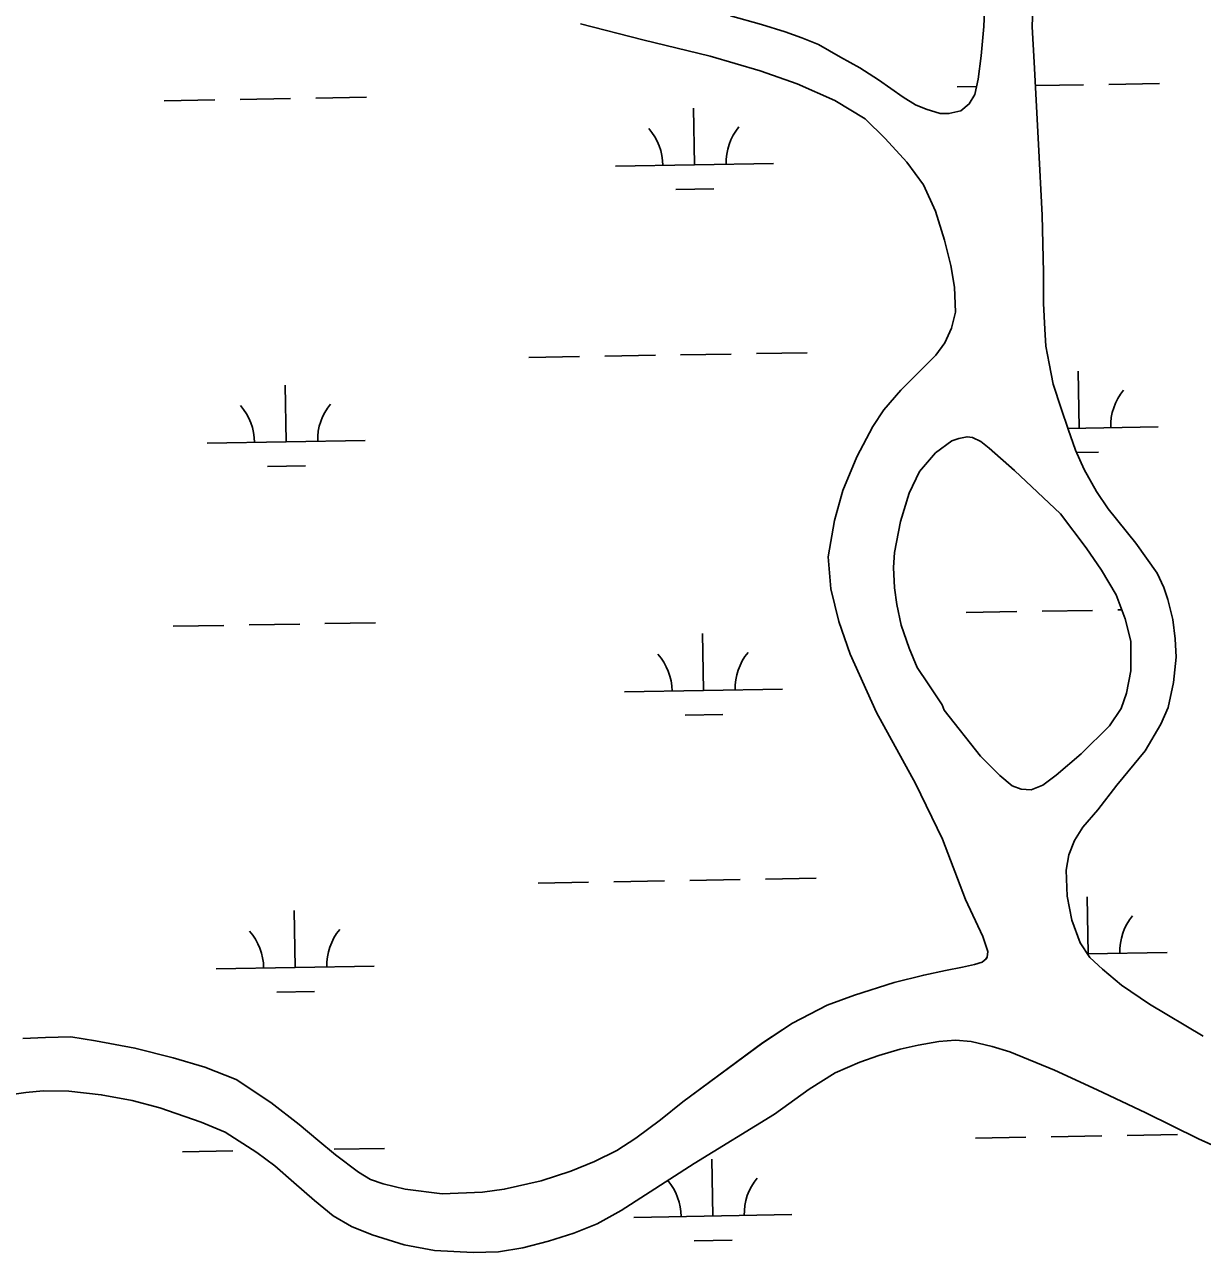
# Model space of a CAD drawing. Extents: x 3892998 to 3931244, y 278583 to 304547.
# Drawn here: x 3918957 to 3919702, y 300483 to 301260 of the extents above; entities that cross this region are included whole.
import ezdxf

# ---------------------------------------------------------------- set-up
doc = ezdxf.new("R2010")
doc.units = 0
doc.layers.add('V-TOPO-SHOR', color=7, linetype='Continuous')
doc.layers.add('V-WETL-SWMP', color=7, linetype='Continuous')

msp = doc.modelspace()

# ---------------------------------------------------------------- linework, layer by layer
at = {"layer": 'V-TOPO-SHOR'}
for points in [[(3919403.51, 301266.05), (3919423.13, 301260.43), (3919438.11, 301255.9), (3919448.62, 301251.95), (3919459.28, 301247.84), (3919473.06, 301239.8), (3919485.27, 301233.08), (3919497.13, 301225.4), (3919512.76, 301214.43), (3919520.68, 301209.58), (3919527.36, 301206.85), (3919536.13, 301204.07), (3919541.75, 301204.09), (3919549.18, 301205.84), (3919554.58, 301210.21), (3919558.1, 301216.23), (3919560.26, 301225.97), (3919562.22, 301240.54), (3919563.79, 301259.13), (3919564.76, 301279.35)], [(3919595.25, 301283.46), (3919594.34, 301258.91), (3919595.73, 301236.71), (3919598.33, 301184.45), (3919600.78, 301139.74), (3919601.51, 301103.43), (3919601.53, 301083.99), (3919602.42, 301067.59), (3919603.12, 301056.81), (3919605.11, 301046), (3919607.69, 301032.93), (3919612.77, 301017.39), (3919617.12, 301004.43), (3919621.94, 300991.15), (3919627.26, 300978.81), (3919635.12, 300964.81), (3919642.57, 300954.03), (3919660.03, 300932.25), (3919673.54, 300913.13), (3919677.67, 300904.2), (3919680.37, 300896.59), (3919683.44, 300883.82), (3919684.91, 300871.58), (3919685.44, 300860.16), (3919683.92, 300843.98), (3919680.49, 300828.16), (3919675.74, 300817.67), (3919665.86, 300800.73), (3919647.99, 300778.99), (3919636.05, 300763.54), (3919626.47, 300752.37), (3919621.13, 300743.99), (3919617.53, 300734.92), (3919615.85, 300725.16), (3919616.58, 300708.76), (3919619.59, 300693.59), (3919624.87, 300679.33), (3919630.91, 300670.03), (3919638.92, 300662.61), (3919651.04, 300652.52), (3919668.75, 300640.53), (3919702.63, 300620.28)], [(3918955.74, 300618.67), (3918970.06, 300619.45), (3918985.96, 300619.71), (3919001.64, 300617.24), (3919026.59, 300612.63), (3919050.85, 300606.58), (3919070.95, 300600.64), (3919090.68, 300592.78), (3919112.65, 300578.27), (3919130.46, 300564.19), (3919142.43, 300554.43), (3919153.61, 300545), (3919168.13, 300534.21), (3919175.72, 300529.53), (3919183.69, 300526.77), (3919197.58, 300523.39), (3919221.12, 300520.41), (3919246.52, 300521.4), (3919260.38, 300523.32), (3919283.79, 300528.7), (3919302.57, 300534.83), (3919317.5, 300540.9), (3919331.64, 300547.78), (3919343.55, 300555.69), (3919359.25, 300567.35), (3919373.34, 300578.74), (3919423.86, 300616.07), (3919442.79, 300628.46), (3919464.59, 300639.83), (3919481.93, 300646.15), (3919507.17, 300654.06), (3919525.76, 300658.91), (3919539.64, 300661.79), (3919550.29, 300663.78), (3919557.88, 300665.53), (3919562.73, 300667.01), (3919565.2, 300669.04), (3919565.86, 300670.15), (3919566.27, 300673.83), (3919563.13, 300683.23), (3919552.29, 300706.78), (3919537.63, 300744.87), (3919520.49, 300780.14), (3919495.87, 300825.06), (3919479.25, 300861.92), (3919472.04, 300882.65), (3919466.92, 300903.33), (3919465.32, 300923.61), (3919469.25, 300946.64), (3919474.52, 300965.63), (3919483.39, 300986.94), (3919493.48, 301005.97), (3919500.48, 301016.56), (3919511.39, 301029.14), (3919523.08, 301040.91), (3919533.44, 301051.26), (3919539.25, 301058.99), (3919543.33, 301068.21), (3919545.98, 301078.42), (3919545.24, 301094.18), (3919543, 301107.89), (3919538.89, 301123.89), (3919533.23, 301142.33), (3919525.6, 301159.06), (3919515.02, 301173.29), (3919501.41, 301188.39), (3919488.7, 301200.74), (3919469.55, 301212.45), (3919445.7, 301222.82), (3919422.29, 301231.09), (3919390.72, 301240.37), (3919348.08, 301250.71), (3919308.65, 301260.81)], [(3919538.83, 300826.58), (3919561.72, 300797.32), (3919574.03, 300785.07), (3919581.84, 300778.66), (3919587.37, 300776.46), (3919593.74, 300776.14), (3919601.15, 300778.99), (3919609.59, 300785.33), (3919625.39, 300798.98), (3919643.35, 300816.57), (3919650.79, 300827.55), (3919654.21, 300837.19), (3919656.94, 300851.32), (3919656.92, 300870.14), (3919653.27, 300884.26), (3919647.58, 300899.54), (3919638.39, 300915.07), (3919628.52, 300929.34), (3919612.3, 300950.78), (3919583.14, 300978.27), (3919567.22, 300992.36), (3919561.9, 300996.64), (3919556.69, 300999), (3919553.2, 300999.56), (3919548.07, 300998.41), (3919543.57, 300997.08), (3919533.34, 300989.35), (3919523.17, 300977.48), (3919516.62, 300963.77), (3919511.09, 300945.88), (3919507.26, 300926.2), (3919506.72, 300916.8), (3919507.2, 300903.88), (3919508.71, 300893.32), (3919511.42, 300880.34), (3919516.49, 300865.7), (3919521.62, 300853.62), (3919528.54, 300843.09), (3919537.48, 300829.96), (3919538.83, 300826.58)], [(3919735.21, 300539.19), (3919699.77, 300555.14), (3919666.44, 300571.68), (3919635.64, 300586.24), (3919608.63, 300598.61), (3919580.32, 300610.37), (3919569, 300613.7), (3919555.9, 300616.75), (3919545.97, 300617.63), (3919535.35, 300616.76), (3919522.28, 300614.5), (3919510.98, 300611.89), (3919497.39, 300607.88), (3919485.25, 300603.83), (3919469.82, 300596.97), (3919453.35, 300586.61), (3919431.29, 300570.76), (3919380.42, 300539.54), (3919334.42, 300509.97), (3919319.11, 300501.35)], [(3919319.11, 300501.35), (3919304.35, 300495.44), (3919288.34, 300490.52), (3919272.17, 300486.26), (3919256.69, 300483.74), (3919240.62, 300483.32), (3919216.24, 300484.55), (3919197.05, 300488.23), (3919176.65, 300494.5), (3919163.76, 300499.79), (3919152.04, 300506.49), (3919140.23, 300516.25), (3919127.17, 300527.49), (3919115.06, 300538.06), (3919103.7, 300546.53), (3919083.77, 300559.54), (3919068.5, 300565.68), (3919042.38, 300574.83), (3919024.82, 300579.42), (3919005.32, 300583.1), (3918984.81, 300585.37), (3918968.44, 300585.6), (3918957.65, 300584.58), (3918939.92, 300581.95)]]:
    msp.add_lwpolyline(points, dxfattribs=at)
at = {"layer": 'V-WETL-SWMP'}
for p, q in [((3919564.76, 301279.35), (3919563.79, 301259.13)), ((3919594.34, 301258.91), (3919595.25, 301283.46)), ((3919308.65, 301260.81), (3919348.08, 301250.71)), ((3919438.12, 301255.9), (3919423.13, 301260.43)), ((3919448.62, 301251.95), (3919438.12, 301255.9)), ((3919563.79, 301259.13), (3919562.22, 301240.54)), ((3919595.73, 301236.71), (3919594.34, 301258.91)), ((3919348.08, 301250.71), (3919390.72, 301240.36)), ((3919459.28, 301247.84), (3919448.62, 301251.95)), ((3919473.06, 301239.8), (3919459.28, 301247.84)), ((3919390.72, 301240.36), (3919422.29, 301231.09)), ((3919485.27, 301233.08), (3919473.06, 301239.8)), ((3919562.22, 301240.54), (3919560.26, 301225.97)), ((3919497.13, 301225.4), (3919485.27, 301233.08)), ((3919598.33, 301184.45), (3919595.73, 301236.71)), ((3919422.29, 301231.09), (3919445.71, 301222.82)), ((3919512.77, 301214.43), (3919497.13, 301225.4)), ((3919560.26, 301225.97), (3919558.1, 301216.23)), ((3919445.71, 301222.82), (3919469.55, 301212.45)), ((3919546.96, 301220.93), (3919559.19, 301221.14)), ((3919596.47, 301221.79), (3919626.94, 301222.31)), ((3919642.94, 301222.59), (3919674.94, 301223.15)), ((3919045.12, 301212.24), (3919077.12, 301212.8)), ((3919093.12, 301213.07), (3919125.11, 301213.63)), ((3919141.11, 301213.91), (3919173.1, 301214.46)), ((3919469.55, 301212.45), (3919488.7, 301200.74)), ((3919520.68, 301209.58), (3919512.77, 301214.43)), ((3919527.36, 301206.85), (3919520.68, 301209.58)), ((3919554.58, 301210.21), (3919549.18, 301205.84)), ((3919558.1, 301216.23), (3919554.58, 301210.21)), ((3919380.72, 301171.62), (3919380.1, 301207.61)), ((3919536.12, 301204.07), (3919527.36, 301206.85)), ((3919541.75, 301204.09), (3919536.12, 301204.07)), ((3919549.18, 301205.84), (3919541.75, 301204.09)), ((3919488.7, 301200.74), (3919501.41, 301188.39)), ((3919501.41, 301188.39), (3919515.02, 301173.29)), ((3919600.78, 301139.74), (3919598.33, 301184.45)), ((3919330.73, 301170.75), (3919430.71, 301172.48)), ((3919515.02, 301173.29), (3919525.6, 301159.06)), ((3919368.99, 301155.98), (3919392.99, 301156.39)), ((3919525.6, 301159.06), (3919533.23, 301142.33)), ((3919533.23, 301142.33), (3919538.89, 301123.89)), ((3919601.51, 301103.43), (3919600.78, 301139.74)), ((3919538.89, 301123.89), (3919543, 301107.89)), ((3919543, 301107.89), (3919545.24, 301094.18)), ((3919601.53, 301083.99), (3919601.51, 301103.43)), ((3919545.24, 301094.18), (3919545.98, 301078.42)), ((3919545.98, 301078.42), (3919543.33, 301068.21)), ((3919602.42, 301067.59), (3919601.53, 301083.99)), ((3919543.33, 301068.21), (3919539.25, 301058.99)), ((3919603.12, 301056.81), (3919602.42, 301067.59)), ((3919539.25, 301058.99), (3919533.44, 301051.26)), ((3919605.11, 301046), (3919603.12, 301056.81)), ((3919275.97, 301049.71), (3919307.97, 301050.27)), ((3919323.96, 301050.54), (3919355.96, 301051.1)), ((3919371.96, 301051.38), (3919403.95, 301051.93)), ((3919419.95, 301052.21), (3919451.95, 301052.76)), ((3919533.44, 301051.26), (3919523.08, 301040.91)), ((3919607.69, 301032.93), (3919605.11, 301046)), ((3919523.08, 301040.91), (3919511.39, 301029.14)), ((3919624.11, 301004.99), (3919623.49, 301040.98)), ((3919122.28, 300996.3), (3919121.66, 301032.3)), ((3919612.77, 301017.39), (3919607.69, 301032.93)), ((3919511.39, 301029.14), (3919500.48, 301016.56)), ((3919500.48, 301016.56), (3919493.48, 301005.97)), ((3919617.12, 301004.43), (3919612.77, 301017.39)), ((3919493.48, 301005.97), (3919483.39, 300986.94)), ((3919616.97, 301004.87), (3919674.11, 301005.86)), ((3919621.94, 300991.15), (3919617.12, 301004.43)), ((3919072.29, 300995.44), (3919172.27, 300997.17)), ((3919627.26, 300978.81), (3919621.94, 300991.15)), ((3919483.39, 300986.94), (3919474.52, 300965.63)), ((3919622.64, 300989.53), (3919636.38, 300989.77)), ((3919110.55, 300980.67), (3919134.55, 300981.08)), ((3919635.12, 300964.81), (3919627.26, 300978.81)), ((3919474.52, 300965.63), (3919469.25, 300946.64)), ((3919642.57, 300954.03), (3919635.12, 300964.81)), ((3919660.03, 300932.25), (3919642.57, 300954.03)), ((3919469.25, 300946.64), (3919465.32, 300923.61)), ((3919673.54, 300913.13), (3919660.03, 300932.25)), ((3919465.32, 300923.61), (3919466.92, 300903.33)), ((3919677.67, 300904.2), (3919673.54, 300913.13)), ((3919466.92, 300903.33), (3919472.04, 300882.65)), ((3919680.37, 300896.59), (3919677.67, 300904.2)), ((3919648.7, 300889.97), (3919651.13, 300890.01)), ((3919683.44, 300883.82), (3919680.37, 300896.59)), ((3919472.04, 300882.65), (3919479.25, 300861.92)), ((3919552.71, 300888.31), (3919584.71, 300888.86)), ((3919600.71, 300889.14), (3919632.7, 300889.69)), ((3919684.91, 300871.58), (3919683.44, 300883.82)), ((3919050.88, 300879.62), (3919082.88, 300880.17)), ((3919098.87, 300880.45), (3919130.87, 300881)), ((3919146.87, 300881.28), (3919178.86, 300881.83)), ((3919386.48, 300838.99), (3919385.86, 300874.99)), ((3919685.44, 300860.16), (3919684.91, 300871.58)), ((3919479.25, 300861.92), (3919495.87, 300825.06)), ((3919683.92, 300843.98), (3919685.44, 300860.16)), ((3919680.49, 300828.16), (3919683.92, 300843.98)), ((3919336.49, 300838.13), (3919436.47, 300839.86)), ((3919675.74, 300817.68), (3919680.49, 300828.16)), ((3919374.75, 300823.35), (3919398.74, 300823.77)), ((3919495.87, 300825.06), (3919520.49, 300780.14)), ((3919665.86, 300800.73), (3919675.74, 300817.68)), ((3919647.99, 300778.99), (3919665.86, 300800.73)), ((3919520.49, 300780.14), (3919537.63, 300744.87)), ((3919636.05, 300763.54), (3919647.99, 300778.99)), ((3919626.47, 300752.37), (3919636.05, 300763.54)), ((3919621.13, 300743.98), (3919626.47, 300752.37)), ((3919537.63, 300744.87), (3919552.29, 300706.78)), ((3919617.53, 300734.92), (3919621.13, 300743.98)), ((3919615.85, 300725.16), (3919617.53, 300734.92)), ((3919377.72, 300718.75), (3919409.71, 300719.3)), ((3919425.71, 300719.58), (3919457.7, 300720.13)), ((3919616.58, 300708.76), (3919615.85, 300725.16)), ((3919281.73, 300717.09), (3919313.72, 300717.64)), ((3919329.72, 300717.92), (3919361.72, 300718.47)), ((3919552.29, 300706.78), (3919563.13, 300683.22)), ((3919619.59, 300693.59), (3919616.58, 300708.76)), ((3919629.87, 300672.37), (3919629.25, 300708.36)), ((3919128.04, 300663.68), (3919127.42, 300699.67)), ((3919624.87, 300679.33), (3919619.59, 300693.59)), ((3919563.13, 300683.22), (3919566.27, 300673.83)), ((3919566.27, 300673.83), (3919565.86, 300670.15)), ((3919630.91, 300670.03), (3919624.87, 300679.33)), ((3919629.4, 300672.36), (3919679.86, 300673.23)), ((3919557.88, 300665.52), (3919550.29, 300663.78)), ((3919562.74, 300667.01), (3919557.88, 300665.52)), ((3919565.19, 300669.04), (3919562.74, 300667.01)), ((3919565.86, 300670.15), (3919565.19, 300669.04)), ((3919638.92, 300662.61), (3919630.91, 300670.03)), ((3919078.05, 300662.81), (3919178.03, 300664.54)), ((3919525.76, 300658.91), (3919507.17, 300654.06)), ((3919539.64, 300661.79), (3919525.76, 300658.91)), ((3919550.29, 300663.78), (3919539.64, 300661.79)), ((3919651.04, 300652.52), (3919638.92, 300662.61)), ((3919507.17, 300654.06), (3919481.93, 300646.15)), ((3919668.75, 300640.53), (3919651.04, 300652.52)), ((3919116.31, 300648.04), (3919140.3, 300648.46)), ((3919481.93, 300646.15), (3919464.59, 300639.82)), ((3919464.59, 300639.82), (3919442.79, 300628.46)), ((3919702.63, 300620.28), (3919668.75, 300640.53)), ((3919442.79, 300628.46), (3919423.87, 300616.07)), ((3918970.06, 300619.45), (3918955.74, 300618.67)), ((3918985.96, 300619.71), (3918970.06, 300619.45)), ((3919001.64, 300617.24), (3918985.96, 300619.71)), ((3919026.59, 300612.63), (3919001.64, 300617.24)), ((3919050.85, 300606.58), (3919026.59, 300612.63)), ((3919423.87, 300616.07), (3919373.34, 300578.74)), ((3919497.39, 300607.88), (3919510.98, 300611.89)), ((3919510.98, 300611.89), (3919522.28, 300614.5)), ((3919522.28, 300614.5), (3919535.35, 300616.76)), ((3919535.35, 300616.76), (3919545.97, 300617.63)), ((3919545.97, 300617.63), (3919555.9, 300616.74)), ((3919555.9, 300616.74), (3919569, 300613.7)), ((3919569, 300613.7), (3919580.32, 300610.38)), ((3919580.32, 300610.38), (3919608.63, 300598.61)), ((3919070.95, 300600.64), (3919050.85, 300606.58)), ((3919469.82, 300596.98), (3919485.25, 300603.83)), ((3919485.25, 300603.83), (3919497.39, 300607.88)), ((3919090.68, 300592.78), (3919070.95, 300600.64)), ((3919453.35, 300586.61), (3919469.82, 300596.98)), ((3919608.63, 300598.61), (3919635.64, 300586.24)), ((3919112.65, 300578.27), (3919090.68, 300592.78)), ((3918939.92, 300581.95), (3918957.65, 300584.58)), ((3918957.65, 300584.58), (3918968.44, 300585.6)), ((3918968.44, 300585.6), (3918984.81, 300585.37)), ((3918984.81, 300585.37), (3919005.32, 300583.11)), ((3919005.32, 300583.11), (3919024.82, 300579.42)), ((3919024.82, 300579.42), (3919042.38, 300574.83)), ((3919431.29, 300570.76), (3919453.35, 300586.61)), ((3919635.64, 300586.24), (3919666.44, 300571.68)), ((3919042.38, 300574.83), (3919068.5, 300565.68)), ((3919130.46, 300564.19), (3919112.65, 300578.27)), ((3919373.34, 300578.74), (3919359.25, 300567.35)), ((3919666.44, 300571.68), (3919699.77, 300555.14)), ((3919068.5, 300565.68), (3919083.77, 300559.53)), ((3919142.43, 300554.43), (3919130.46, 300564.19)), ((3919359.25, 300567.35), (3919343.55, 300555.69)), ((3919380.42, 300539.54), (3919431.29, 300570.76)), ((3919083.77, 300559.53), (3919103.7, 300546.53)), ((3919558.47, 300555.68), (3919590.47, 300556.23)), ((3919606.47, 300556.51), (3919638.46, 300557.06)), ((3919654.46, 300557.34), (3919686.45, 300557.9)), ((3919153.61, 300545), (3919142.43, 300554.43)), ((3919152.63, 300548.65), (3919184.62, 300549.21)), ((3919343.55, 300555.69), (3919331.64, 300547.78)), ((3919699.77, 300555.14), (3919735.21, 300539.19)), ((3919056.64, 300546.99), (3919088.63, 300547.55)), ((3919103.7, 300546.53), (3919115.06, 300538.06)), ((3919168.13, 300534.21), (3919153.61, 300545)), ((3919317.5, 300540.9), (3919302.57, 300534.83)), ((3919331.64, 300547.78), (3919317.5, 300540.9)), ((3919392.24, 300506.37), (3919391.61, 300542.36)), ((3919115.06, 300538.06), (3919127.17, 300527.49)), ((3919175.72, 300529.53), (3919168.13, 300534.21)), ((3919302.57, 300534.83), (3919283.79, 300528.7)), ((3919334.42, 300509.97), (3919380.42, 300539.54)), ((3919127.17, 300527.49), (3919140.23, 300516.26)), ((3919183.69, 300526.77), (3919175.72, 300529.53)), ((3919197.58, 300523.39), (3919183.69, 300526.77)), ((3919283.79, 300528.7), (3919260.38, 300523.32)), ((3919221.12, 300520.41), (3919197.58, 300523.39)), ((3919246.52, 300521.4), (3919221.12, 300520.41)), ((3919260.38, 300523.32), (3919246.52, 300521.4)), ((3919140.23, 300516.26), (3919152.04, 300506.49)), ((3919319.11, 300501.35), (3919334.42, 300509.97)), ((3919152.04, 300506.49), (3919163.76, 300499.79)), ((3919342.24, 300505.5), (3919442.23, 300507.23)), ((3919163.76, 300499.79), (3919176.65, 300494.5)), ((3919176.65, 300494.5), (3919197.05, 300488.23)), ((3919288.34, 300490.52), (3919304.35, 300495.44)), ((3919304.35, 300495.44), (3919319.11, 300501.35)), ((3919197.05, 300488.23), (3919216.24, 300484.55)), ((3919256.69, 300483.74), (3919272.17, 300486.26)), ((3919272.17, 300486.26), (3919288.34, 300490.52)), ((3919380.51, 300490.73), (3919404.5, 300491.14)), ((3919216.24, 300484.55), (3919240.62, 300483.32)), ((3919240.62, 300483.32), (3919256.69, 300483.74))]:
    msp.add_line(p, q, dxfattribs=at)
msp.add_lwpolyline([(3919561.72, 300797.32), (3919538.83, 300826.58), (3919537.48, 300829.96), (3919528.54, 300843.09), (3919521.62, 300853.62), (3919516.49, 300865.7), (3919511.42, 300880.34), (3919508.7, 300893.32), (3919507.2, 300903.88), (3919506.72, 300916.8), (3919507.26, 300926.2), (3919511.09, 300945.88), (3919516.62, 300963.77), (3919523.17, 300977.48), (3919533.34, 300989.35), (3919543.57, 300997.08), (3919548.07, 300998.41), (3919553.2, 300999.56), (3919556.69, 300999), (3919561.9, 300996.64), (3919567.22, 300992.37), (3919583.14, 300978.27), (3919612.3, 300950.78), (3919628.53, 300929.34), (3919638.39, 300915.07), (3919647.58, 300899.54), (3919653.27, 300884.26), (3919656.92, 300870.14), (3919656.94, 300851.32), (3919654.21, 300837.19), (3919650.79, 300827.55), (3919643.35, 300816.57), (3919625.39, 300798.98), (3919609.59, 300785.33), (3919601.15, 300778.99), (3919593.74, 300776.14), (3919587.37, 300776.45), (3919581.84, 300778.66), (3919574.03, 300785.07)], close=True, dxfattribs=at)
for centre, start, end in [((3919325.48, 301171.13), 0.21988, 41.76354), ((3919435.95, 301173.05), 140.21988, 181.76354), ((3919679.34, 301006.42), 140.21988, 181.76354), ((3919067.04, 300995.82), 0.21988, 41.76354), ((3919177.51, 300997.73), 140.21988, 181.76354), ((3919331.24, 300838.51), 0.21988, 41.76354), ((3919441.71, 300840.42), 140.21988, 181.76354), ((3919685.1, 300673.8), 140.21988, 181.76354), ((3919072.8, 300663.2), 0.21988, 41.76354), ((3919183.27, 300665.11), 140.21988, 181.76354), ((3919336.99, 300505.88), 0.21988, 40.60949), ((3919447.46, 300507.8), 140.21988, 181.76354)]:
    msp.add_arc(centre, 35.25, start, end, dxfattribs=at)

doc.saveas('drawing.dxf')
